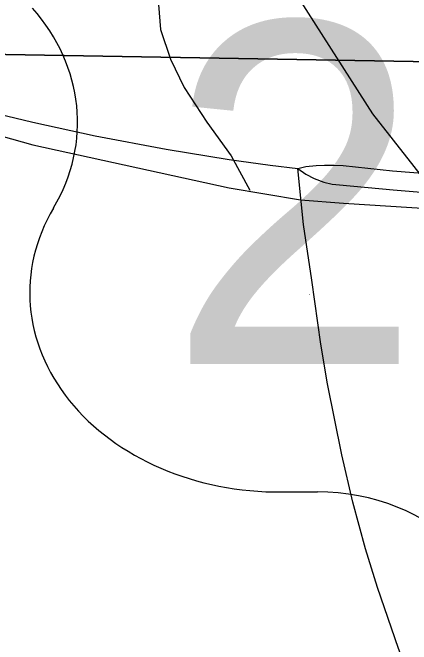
# Model space of a CAD drawing. Extents: x 0 to 34, y 0 to 22.
# Drawn here: x 11.0067 to 11.1604, y 16.8621 to 17.1059 of the extents above; entities that cross this region are included whole.
import ezdxf

# ---------------------------------------------------------------- set-up
doc = ezdxf.new("R2010")
doc.units = 0
for name, color, linetype in [('GM_X_Corporation', 7, 'Continuous'), ('GM_X_County_Road', 7, 'Continuous'), ('GM_X_Minor_River', 7, 'Continuous'), ('GM_X_Rail_Line', 7, 'Continuous'), ('GM_X_Section', 7, 'Continuous'), ('GM_X_US_Location', 7, 'Continuous'), ('GM_X_US_Route', 7, 'Continuous'), ('GM_X_US_Shield', 7, 'Continuous')]:
    doc.layers.add(name, color=color, linetype=linetype)

msp = doc.modelspace()

# ---------------------------------------------------------------- linework, layer by layer
at = {"layer": 'GM_X_Corporation'}
msp.add_lwpolyline([(10.9467, 17.07385), (11.01444, 17.05488), (11.09019, 17.03821), (11.11771, 17.03366), (11.13425, 17.03229), (11.20107, 17.02808), (11.24342, 17.02611), (11.30352, 17.02611), (11.29569, 16.73591), (11.1267, 16.73355), (11.12518, 16.73356), (10.94395, 16.54727)], dxfattribs=at)
at = {"layer": 'GM_X_County_Road'}
msp.add_line((11.11793, 17.03299), (11.11661, 17.04574), dxfattribs=at)
msp.add_lwpolyline([(11.20411, 16.73269), (11.19745, 16.75028), (11.192, 16.76468), (11.1898, 16.77051), (11.18731, 16.77708), (11.1799, 16.79666), (11.16327, 16.84019), (11.15552, 16.86054), (11.14742, 16.88408), (11.14276, 16.89894), (11.13782, 16.91697), (11.1336, 16.93517), (11.12811, 16.96264), (11.12553, 16.97799), (11.12206, 17.00263), (11.11885, 17.02417), (11.11793, 17.03299)], dxfattribs=at)
at = {"layer": 'GM_X_Minor_River'}
msp.add_lwpolyline([(11.07142, 17.25555), (11.06569, 17.24379), (11.06338, 17.23392), (11.06221, 17.22404), (11.06217, 17.20846), (11.06175, 17.1944), (11.06209, 17.17958), (11.06244, 17.1697), (11.06278, 17.1564), (11.06274, 17.14119), (11.06232, 17.12713), (11.06265, 17.11231), (11.06376, 17.09939), (11.06752, 17.08797), (11.07281, 17.07693), (11.08151, 17.0636), (11.09097, 17.05065), (11.09815, 17.03732)], dxfattribs=at)
at = {"layer": 'GM_X_Rail_Line'}
msp.add_lwpolyline([(11.5404, 16.58588), (11.5289, 16.59949), (11.47615, 16.66515), (11.23045, 16.95868), (11.14555, 17.06682), (11.05936, 17.202), (10.82267, 17.57278), (10.58241, 17.95067), (10.55771, 17.98519), (10.53195, 18.01693), (10.49586, 18.04922), (10.46339, 18.07022), (10.40587, 18.10319), (10.33515, 18.13607), (9.84034, 18.32542), (9.78395, 18.33453), (9.71118, 18.33271), (9.60384, 18.3127), (9.54745, 18.31998), (9.51652, 18.33454), (9.49833, 18.35275), (9.46923, 18.3928), (9.27641, 18.74777), (9.2289, 18.83958)], dxfattribs=at)
at = {"layer": 'GM_X_Section'}
for points in [[(11.66658, 18.09295), (11.66229, 17.07839), (10.65984, 17.09559), (10.66488, 18.109)], [(10.65984, 17.09559), (11.66229, 17.07839), (11.65948, 16.08242), (11.40446, 16.06407), (11.24341, 16.05956), (11.13084, 16.065), (10.98566, 16.07871), (10.65556, 16.08067)]]:
    msp.add_lwpolyline(points, close=True, dxfattribs=at)
at = {"layer": 'GM_X_US_Route'}
for points in [[(10.45715, 17.25086), (10.56941, 17.2104), (10.6051, 17.1974), (10.61447, 17.19411), (10.65542, 17.17973), (10.72294, 17.15603), (10.73955, 17.15019), (10.75135, 17.14602), (10.77508, 17.13818), (10.78954, 17.1334), (10.8046, 17.12842), (10.87937, 17.10289), (10.88764, 17.10008), (10.89865, 17.09631), (10.90091, 17.0956), (10.93397, 17.08518), (10.9606, 17.07731), (10.98443, 17.07085), (11.01443, 17.06357), (11.03857, 17.0584), (11.06585, 17.05318), (11.0902, 17.04915), (11.10595, 17.04699), (11.11661, 17.04574)], [(11.11661, 17.04574), (11.11969, 17.04644), (11.12368, 17.04686), (11.1269, 17.047), (11.13061, 17.04707), (11.13418, 17.04685), (11.15315, 17.04486), (11.17789, 17.04285), (11.19451, 17.04221), (11.20619, 17.04181), (11.21854, 17.04135), (11.22211, 17.04122), (11.22426, 17.04117), (11.2438, 17.04073), (11.33046, 17.03992), (11.38309, 17.0399), (11.42022, 17.03965), (11.43582, 17.0395), (11.4617, 17.03925), (11.47286, 17.03914), (11.52239, 17.03897), (11.52532, 17.03894), (11.5404, 17.03879)], [(11.11661, 17.04574), (11.11976, 17.04357), (11.12291, 17.04189), (11.12669, 17.04042), (11.12991, 17.03964), (11.13271, 17.03939), (11.15345, 17.03756), (11.18129, 17.03512), (11.20296, 17.03385), (11.21535, 17.03347), (11.21836, 17.03338), (11.22405, 17.03321), (11.23084, 17.033), (11.25875, 17.03254), (11.26805, 17.03249), (11.27424, 17.03247), (11.36738, 17.03191), (11.4184, 17.03161)]]:
    msp.add_lwpolyline(points, dxfattribs=at)
at = {"layer": 'GM_X_US_Shield'}
msp.add_line((11.11048, 16.92088), (11.12421, 16.92088), dxfattribs=at)
for centre, major_axis, start_param, end_param in [((10.9356, 17.06354), (0.09613, 0), 5.838949, 6.894067), ((11.10941, 16.99778), (0.09613, 0), 2.702327, 4.723529), ((11.12421, 16.86595), (-0.06866, 0), 3.785094, 4.712389)]:
    msp.add_ellipse(centre, major_axis=major_axis, ratio=0.8, start_param=start_param, end_param=end_param, dxfattribs=at)

# ---------------------------------------------------------------- texts
at = {"layer": 'GM_X_US_Location'}
msp.add_text('250', height=0.000189, rotation=0, dxfattribs=at).set_placement((11.12098, 16.99694))
at = {"layer": 'GM_X_US_Shield'}
msp.add_text('250', height=0.131836, dxfattribs=at).set_placement((11.06639, 16.97032))

doc.saveas('drawing.dxf')
